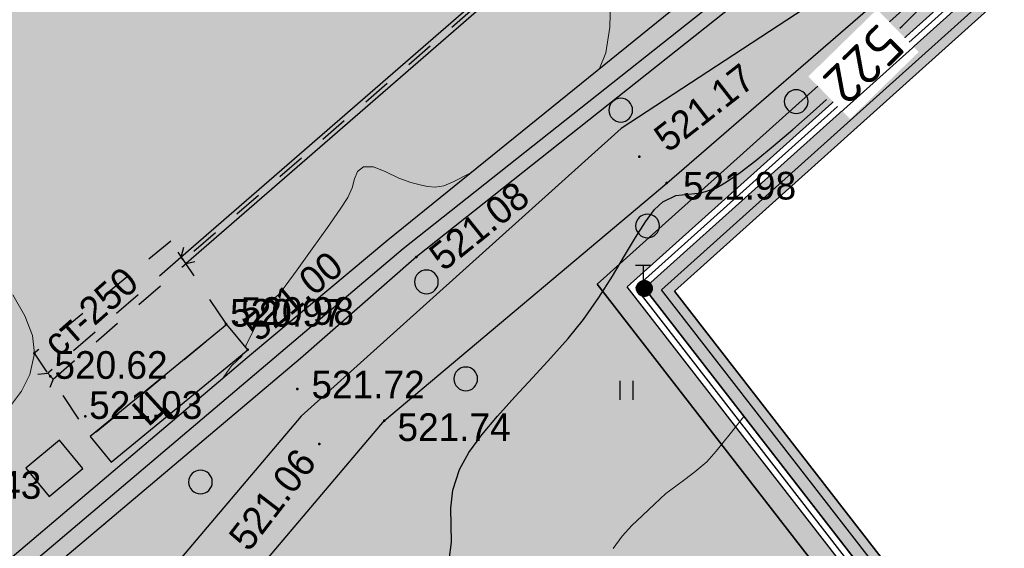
# Model space of a CAD drawing. Header units: millimetres. Extents: x -1999051 to 910003, y -179169 to 459591.
# Tile 271 of 656: x -1860146 to -1829014, y -61623 to -44903. Entities that reach past the tile are written whole.
import ezdxf

# ---------------------------------------------------------------- set-up
doc = ezdxf.new("R2010")
doc.units = ezdxf.units.MM
doc.linetypes.add('Д_ТРОТ_ТРУБА', pattern=[3, 1.5, -1.5])
doc.linetypes.add('ДОРОГИ_СТРОЯЩ', pattern=[9, 8, -1])
for name, color, linetype in [('(004) Точки рельефа', 7, 'Continuous'), ('(004a) Точки рельефа (отк.)', 7, 'Continuous'), ('(014) Водопровод', 5, 'ИК_Водопровод -------в--------'), ('(016) Кабель', 1, 'Continuous'), ('(022) Возд. Линии', 7, 'Continuous'), ('(025) Дорога', 7, 'Continuous'), ('(027) Гидрография', 7, 'Continuous'), ('(028) Гидротехн.', 7, 'Continuous'), ('(031) Горизонтали', 42, 'Continuous'), ('(035) Откосы', 7, 'Continuous'), ('(036) Растительность', 7, 'Continuous'), ('(038) Деревья', 7, 'Continuous'), ('(040) Ограда', 7, 'Continuous'), ('C-TOPO-MAJR', 9, 'Continuous'), ('GLUXOY OG', 7, 'Continuous')]:
    doc.layers.add(name, color=color, linetype=linetype)
doc.layers.add('(032) Горизонтали утолщенные', color=32, linetype='Continuous', lineweight=30)
doc.styles.add('BM-431', font='txt')
doc.styles.add('D-431', font='txt')
doc.styles.get("Standard").update_dxf_attribs({"font": 'isocpeui.ttf'})
doc.styles.add('СПДС', font='isocpeur.ttf')
doc.linetypes.add('GAZ_VOZDUSH', pattern='A,1,-2,["~",Standard,S=3,R=0,X=-1.5,Y=-1.5],-1,10', length=14)
doc.linetypes.add('ИК_Водопровод -------в--------', pattern='A,9,-0.6,["В",Standard,S=1.2,R=0,X=0,Y=-0.6],-1.2', length=10.8)
doc.linetypes.add('ИК_Э_КАБ_ВН', pattern='A,8,-2,["<<",Standard,S=1,R=0,X=0,Y=-0.5],8,[">>",Standard,S=1,R=0,X=-1,Y=-0.5],-2', length=20)
doc.linetypes.add('ОГРАДА_БЕТ', pattern='A,4,["|",Standard,S=0.8,R=0,X=0,Y=-0.8],4', length=8)
doc.linetypes.add('ОГРАДА_ГЛИН', pattern='A,4,["|",Standard,S=0.8,R=0,X=0,Y=-0.8],0.5,["|",Standard,S=0.8,R=0,X=0,Y=-0.8],3.5', length=8)
doc.linetypes.add('ОТКОСЫ_НЕУКР', pattern='A,0.5,["|",Standard,S=1.2,R=0,X=0,Y=-1.2],1,["|",Standard,S=0.5,R=0,X=0,Y=-0.5],0.5', length=2)
doc.linetypes.add('ОТКОСЫ_НЕУКР1', pattern='A,0.5,["|",Standard,S=-1.2,R=0,X=0,Y=1.2],1,["|",Standard,S=-0.5,R=0,X=0,Y=0.5],0.5', length=2)
doc.linetypes.add('ПОДПОРНАЯ СТЕНКА', pattern='A,2,["V",Standard,S=1.2,R=0,X=0,Y=-1.2],0.2,["V",Standard,S=0.8,R=0,X=0,Y=-0.8],0.25,["V",Standard,S=0.3,R=0,X=0,Y=-0.3],0.25', length=2.7)

# ---------------------------------------------------------------- blocks, each defined once
blk = doc.blocks.new('d')
at = {"layer": '(038) Деревья'}
blk.add_ellipse((0, 0), major_axis=(0.265, 0.265), ratio=1, start_param=5.497787, end_param=11.780972, dxfattribs=at)
blk = doc.blocks.new('I04010')
for p, q in [((-0.412273, 0.007146), (-0.412273, 1.207146)), ((0.387727, 1.207146), (0.387727, 0.007146))]:
    blk.add_line(p, q)
blk = doc.blocks.new('*U720')
at = {"color": 7}
for p, q in [((32256.936, 79660.031), (32257.371, 79660.031)), ((32256.936, 79660.026), (32257.376, 79660.026)), ((32256.941, 79660.041), (32257.366, 79660.041)), ((32256.941, 79660.036), (32257.371, 79660.036)), ((32256.946, 79660.046), (32257.361, 79660.046)), ((32256.951, 79660.056), (32257.356, 79660.056)), ((32256.951, 79660.051), (32257.361, 79660.051)), ((32256.956, 79660.061), (32257.351, 79660.061)), ((32256.961, 79660.066), (32257.346, 79660.066)), ((32256.966, 79660.071), (32257.341, 79660.071)), ((32256.971, 79660.076), (32257.341, 79660.076)), ((32256.976, 79660.081), (32257.336, 79660.081)), ((32256.981, 79660.086), (32257.331, 79660.086)), ((32256.986, 79660.091), (32257.326, 79660.091)), ((32256.991, 79660.096), (32257.316, 79660.096)), ((32256.996, 79660.101), (32257.311, 79660.101)), ((32257.001, 79660.106), (32257.306, 79660.106)), ((32257.011, 79660.111), (32257.301, 79660.111)), ((32257.016, 79660.116), (32257.291, 79660.116)), ((32257.026, 79660.121), (32257.286, 79660.121)), ((32257.031, 79660.126), (32257.276, 79660.126)), ((32257.041, 79660.131), (32257.266, 79660.131)), ((32257.051, 79660.136), (32257.256, 79660.136)), ((32257.066, 79660.141), (32257.246, 79660.141)), ((32257.081, 79660.146), (32257.231, 79660.146)), ((32257.096, 79660.151), (32257.211, 79660.151)), ((32257.126, 79660.156), (32257.181, 79660.156)), ((32256.906, 79659.951), (32257.401, 79659.951)), ((32256.906, 79659.946), (32257.401, 79659.946)), ((32256.906, 79659.941), (32257.401, 79659.941)), ((32256.906, 79659.936), (32257.401, 79659.936)), ((32256.906, 79659.931), (32257.401, 79659.931)), ((32256.906, 79659.926), (32257.401, 79659.926)), ((32256.906, 79659.921), (32257.406, 79659.921)), ((32256.906, 79659.916), (32257.406, 79659.916)), ((32256.906, 79659.911), (32257.406, 79659.911)), ((32256.906, 79659.906), (32257.406, 79659.906)), ((32256.906, 79659.901), (32257.406, 79659.901)), ((32256.906, 79659.896), (32257.406, 79659.896)), ((32256.906, 79659.891), (32257.401, 79659.891)), ((32256.906, 79659.886), (32257.401, 79659.886)), ((32256.906, 79659.881), (32257.401, 79659.881)), ((32256.906, 79659.876), (32257.401, 79659.876)), ((32256.906, 79659.871), (32257.401, 79659.871)), ((32256.906, 79659.866), (32257.401, 79659.866)), ((32256.906, 79659.861), (32257.401, 79659.861)), ((32256.911, 79659.971), (32257.396, 79659.971)), ((32256.911, 79659.966), (32257.396, 79659.966)), ((32256.911, 79659.961), (32257.396, 79659.961)), ((32256.911, 79659.956), (32257.401, 79659.956)), ((32256.911, 79659.856), (32257.401, 79659.856)), ((32256.911, 79659.851), (32257.396, 79659.851)), ((32256.911, 79659.846), (32257.396, 79659.846)), ((32256.911, 79659.841), (32257.396, 79659.841)), ((32256.916, 79659.991), (32257.391, 79659.991)), ((32256.916, 79659.986), (32257.391, 79659.986)), ((32256.916, 79659.981), (32257.391, 79659.981)), ((32256.916, 79659.976), (32257.396, 79659.976)), ((32256.916, 79659.836), (32257.396, 79659.836)), ((32256.916, 79659.831), (32257.391, 79659.831)), ((32256.916, 79659.826), (32257.391, 79659.826)), ((32256.921, 79660.001), (32257.386, 79660.001)), ((32256.921, 79659.996), (32257.386, 79659.996)), ((32256.921, 79659.821), (32257.391, 79659.821)), ((32256.921, 79659.816), (32257.386, 79659.816)), ((32256.921, 79659.811), (32257.386, 79659.811)), ((32256.926, 79660.011), (32257.381, 79660.011)), ((32256.926, 79660.006), (32257.386, 79660.006)), ((32256.926, 79659.806), (32257.381, 79659.806)), ((32256.926, 79659.801), (32257.381, 79659.801)), ((32256.931, 79660.021), (32257.376, 79660.021)), ((32256.931, 79660.016), (32257.381, 79660.016)), ((32256.931, 79659.796), (32257.376, 79659.796)), ((32256.931, 79659.791), (32257.376, 79659.791)), ((32256.936, 79659.786), (32257.371, 79659.786)), ((32256.936, 79659.781), (32257.371, 79659.781)), ((32256.941, 79659.776), (32257.366, 79659.776)), ((32256.946, 79659.771), (32257.361, 79659.771)), ((32256.946, 79659.766), (32257.361, 79659.766)), ((32256.951, 79659.761), (32257.356, 79659.761)), ((32256.956, 79659.756), (32257.351, 79659.756)), ((32256.961, 79659.751), (32257.351, 79659.751)), ((32256.961, 79659.746), (32257.346, 79659.746)), ((32256.966, 79659.741), (32257.341, 79659.741)), ((32256.971, 79659.736), (32257.336, 79659.736)), ((32256.976, 79659.731), (32257.331, 79659.731)), ((32256.981, 79659.726), (32257.326, 79659.726)), ((32256.986, 79659.721), (32257.321, 79659.721)), ((32256.991, 79659.716), (32257.316, 79659.716)), ((32257.001, 79659.711), (32257.311, 79659.711)), ((32257.006, 79659.706), (32257.301, 79659.706)), ((32257.011, 79659.701), (32257.296, 79659.701)), ((32257.021, 79659.696), (32257.286, 79659.696)), ((32257.031, 79659.691), (32257.281, 79659.691)), ((32257.036, 79659.686), (32257.271, 79659.686)), ((32257.046, 79659.681), (32257.261, 79659.681)), ((32257.061, 79659.676), (32257.246, 79659.676)), ((32257.071, 79659.671), (32257.236, 79659.671)), ((32257.091, 79659.666), (32257.216, 79659.666)), ((32257.111, 79659.661), (32257.196, 79659.661))]:
    blk.add_line(p, q, dxfattribs=at)
blk = doc.blocks.new('I01070-flat-1-flat-1')
at = {"color": 7}
blk.add_circle((0.025, 0.015), 0.25, dxfattribs=at)
blk.add_blockref('*U720', (-32257.131, -79659.891), dxfattribs=at)
blk = doc.blocks.new('I0195-flat-1-flat-1')
at = {"layer": '(016) Кабель', "color": 7, "linetype": 'ИК_Э_КАБ_ВН'}
for p, q in [((-0.275, 0.74), (0.225, 0.74)), ((-0.025, 0.24), (-0.025, 0.74))]:
    blk.add_line(p, q, dxfattribs=at)
at = {"layer": '(022) Возд. Линии'}
blk.add_blockref('I01070-flat-1-flat-1', (-0.025, -0.01), dxfattribs=at)
blk = doc.blocks.new('361-flat-1-flat-1')
at = {"layer": '(016) Кабель', "color": 7}
blk.add_point((0, 0), dxfattribs=at)
at = {"layer": '(022) Возд. Линии'}
blk.add_blockref('I0195-flat-1-flat-1', (0, -0.005), dxfattribs=at)
blk = doc.blocks.new('*U724')
at = {"layer": '(022) Возд. Линии'}
blk.add_blockref('361-flat-1-flat-1', (32257.156, 79659.906), dxfattribs=at)
blk = doc.blocks.new('A$C05d28b1e')
at = {"layer": '(004) Точки рельефа', "color": 7, "linetype": 'ByBlock', "lineweight": -2}
for p in [(-58665, -48096), (-57800, -48932), (-65716, -51272), (-77799, -54319), (-71052, -54208), (-69479, -55443), (-66727, -56448), (-68784, -57187)]:
    blk.add_point(p, dxfattribs=at)
at = {"layer": '(004a) Точки рельефа (отк.)', "color": 7, "linetype": 'ByBlock', "lineweight": -2}
for p in [(-71732, -53393), (-71396, -53337), (-77287, -55044), (-76189, -56311)]:
    blk.add_point(p, dxfattribs=at)
at = {"layer": '(025) Дорога', "linetype": 'Д_ТРОТ_ТРУБА', "ltscale": 600, "flags": 128}
blk.add_lwpolyline([(-73486, -50768), (-77799, -54319), (-76027, -56954), (-71715, -53403)], close=True, dxfattribs=at)
at = {"layer": '(028) Гидротехн.', "color": 3, "linetype": 'Д_ТРОТ_ТРУБА', "ltscale": 600, "flags": 128}
blk.add_lwpolyline([(-58296, -38932), (-62076, -41813), (-73078, -51383)], dxfattribs=at)
at = {"layer": '(028) Гидротехн.', "ltscale": 600}
for points in [[(-58222, -39033), (-61998, -41911), (-72996, -51478)], [(-62156, -41717), (-73160, -51289)]]:
    blk.add_lwpolyline(points, dxfattribs=at)
at = {"layer": '(028) Гидротехн.', "linetype": 'Д_ТРОТ_ТРУБА', "ltscale": 600}
for points in [[(-73084, -50974), (-73160, -51289), (-72996, -51478), (-72719, -51415)], [(-73160, -51289), (-77369, -54950)], [(-77205, -55138), (-72996, -51478)], [(-77691, -54981), (-77369, -54950), (-77205, -55138), (-77305, -55404)]]:
    blk.add_lwpolyline(points, dxfattribs=at)
at = {"layer": '(031) Горизонтали', "color": 42, "linetype": 'Continuous', "lineweight": 0, "ltscale": 600}
for points in [[(-78556, -55984), (-78202, -55520), (-77938, -54985), (-77795, -54325), (-77855, -53751), (-78103, -53135), (-78481, -52472)], [(-59927, -45309), (-59728, -44818), (-59596, -43999), (-59575, -43194), (-59605, -42474), (-59614, -42166)], [(-71112, -54135), (-71110, -54128), (-71108, -54095), (-71106, -54070), (-71019, -53888), (-70819, -53479), (-70594, -53039), (-70432, -52766), (-70309, -52645), (-70191, -52565), (-70058, -52450), (-69864, -52197), (-69485, -51680), (-69010, -51018), (-68527, -50336), (-68122, -49754), (-67884, -49394), (-67749, -49086), (-67671, -48802), (-67576, -48569), (-67390, -48416), (-67077, -48421), (-66687, -48576), (-66276, -48776), (-65898, -48914), (-65602, -48987), (-65361, -49044), (-65127, -49062), (-64848, -49016), (-64554, -48893), (-64034, -48627), (-63995, -48605)], [(-71825, -55091), (-71710, -54921), (-71563, -54715), (-71389, -54547), (-71235, -54413), (-71191, -54328), (-71207, -54335)], [(-59494, -60492), (-59211, -60099), (-58903, -59768), (-58564, -59448), (-58186, -59089), (-57825, -58757), (-57517, -58516), (-57225, -58307), (-56911, -58072), (-56537, -57751), (-56234, -57414), (-55796, -56862), (-55368, -56312)], [(-75687, -59805), (-75583, -59722), (-75524, -59667)]]:
    blk.add_lwpolyline(points, dxfattribs=at)
at = {"layer": '(032) Горизонтали утолщенные', "color": 32, "linetype": 'Continuous', "lineweight": 30, "ltscale": 600}
blk.add_lwpolyline([(-50429, -44038), (-50360, -43969), (-49430, -43029), (-48467, -42041), (-47515, -41049), (-46617, -40094)], dxfattribs=at)
at = {"layer": '(035) Откосы', "linetype": 'ПОДПОРНАЯ СТЕНКА', "ltscale": 600}
blk.add_lwpolyline([(-75365, -57759), (-71052, -54208), (-71715, -53403), (-76027, -56954)], close=True, dxfattribs=at)
at = {"layer": '(035) Откосы', "linetype": 'ОТКОСЫ_НЕУКР1', "ltscale": 600}
blk.add_lwpolyline([(-77000, -57066), (-78070, -57947), (-77331, -58844), (-76261, -57964)], close=True, dxfattribs=at)
at = {"layer": '(016) Кабель', "color": 0, "xscale": 1000, "yscale": 1000, "zscale": 1000}
blk.add_blockref('*U724', (-32315665, -79712169), dxfattribs=at)
at = {"layer": '(036) Растительность', "linetype": 'Continuous', "xscale": 500, "yscale": 500, "zscale": 500}
blk.add_blockref('I04010', (-59067, -55793), dxfattribs=at)
at = {"layer": '(038) Деревья', "linetype": 'Continuous', "xscale": 1000, "yscale": 1000, "zscale": 1000}
for p in [(-53709, -46357), (-59256, -46628), (-58409, -50290), (-65400, -52059), (-64157, -55127), (-72545, -58389)]:
    blk.add_blockref('d', p, dxfattribs=at)
at = {"layer": '(004) Точки рельефа', "linetype": 'ByBlock', "char_height": 875, "attachment_point": 4, "style": 'D-431'}
for s, insert, rotation in [('521.17', (-58023, -47652), 37.9318), ('521.08', (-65128, -51412), 38.766), ('521.00', (-70986, -53659), 39.8215), ('521.06', (-71358, -60363), 52.5262)]:
    blk.add_mtext(s, dxfattribs=dict(at, insert=insert, rotation=rotation))
for s, insert in [('521.98', (-57288, -49023)), ('521.72', (-69034, -55315)), ('521.74', (-66315, -56660)), ('520.43', (-81155, -58489))]:
    blk.add_mtext(s, dxfattribs=dict(at, insert=insert))
at = {"layer": '(004a) Точки рельефа (отк.)', "linetype": 'ByBlock', "char_height": 875, "attachment_point": 4, "style": 'D-431'}
for s, insert in [('520.97', (-71607, -53043)), ('520.98', (-71271, -52987)), ('520.62', (-77162, -54694)), ('521.03', (-76064, -55961))]:
    blk.add_mtext(s, dxfattribs=dict(at, insert=insert))
at = {"layer": '(025) Дорога', "linetype": 'ДОРОГИ_СТРОЯЩ', "style": 'BM-431'}
blk.add_text('Ц', height=875, rotation=42.4612, dxfattribs=at).set_placement((-74195, -56672))
at = {"layer": '(027) Гидрография', "color": 0, "style": 'D-431'}
blk.add_text('ст-250', height=875, rotation=41.4366, dxfattribs=at).set_placement((-77031, -54471))
at = {"layer": 'C-TOPO-MAJR', "color": 32, "linetype": 'Continuous', "lineweight": 30, "insert": (-51579, -45174), "char_height": 1250, "width": 2398.75, "attachment_point": 5, "rotation": 224.2916, "style": 'СПДС', "bg_fill": 3, "box_fill_scale": 1.254, "bg_fill_color": 256, "bg_fill_true_color": 13158600, "bg_fill_transparency": 0}
blk.add_mtext('522', dxfattribs=at)
at = {"layer": '(014) Водопровод', "linetype": 'GAZ_VOZDUSH', "ltscale": 600, "flags": 128}
blk.add_lwpolyline([(-44342, -33518), (-44199, -33721), (-51302, -39257), (-66135, -51011), (-83417, -65659), (-90348, -74918)], dxfattribs=at)
at = {"layer": '(032) Горизонтали утолщенные', "color": 32, "linetype": 'Continuous', "lineweight": 30, "ltscale": 600}
blk.add_lwpolyline([(-64680, -60862), (-64609, -60295), (-64617, -59758), (-64629, -59218), (-64567, -58642), (-64356, -57997), (-64058, -57461), (-63649, -56895), (-63156, -56306), (-62609, -55700), (-62036, -55084), (-61463, -54465), (-60920, -53850), (-60435, -53244), (-59952, -52557), (-59520, -51881), (-59133, -51240), (-58785, -50658), (-58472, -50162), (-58187, -49775), (-57926, -49522), (-57509, -49328), (-57116, -49280), (-56708, -49246), (-56244, -49095), (-55908, -48897), (-55484, -48600), (-54986, -48216), (-54426, -47759), (-53819, -47240), (-53176, -46672), (-52752, -46286)], dxfattribs=at)
at = {"layer": '(035) Откосы', "linetype": 'ОТКОСЫ_НЕУКР', "ltscale": 600}
blk.add_lwpolyline([(-43467, -33713), (-50228, -38972), (-65716, -51272), (-69386, -54487), (-82461, -65521), (-92351, -78829), (-94563, -77018), (-83792, -65233), (-70933, -54336), (-66615, -50729), (-55308, -41565), (-45031, -33845), (-46804, -31485)], dxfattribs=at)
at = {"layer": '(035) Откосы', "linetype": 'ОТКОСЫ_НЕУКР1', "ltscale": 600}
for points in [[(-50986, -41802), (-59240, -47211), (-69359, -56302), (-77751, -66219), (-85575, -75948), (-91245, -81100), (-97320, -87907)], [(-96304, -89290), (-90266, -82549), (-83981, -77658), (-77327, -68971), (-66727, -56448), (-57800, -48932), (-50342, -42474)]]:
    blk.add_lwpolyline(points, dxfattribs=at)
at = {"layer": '(040) Ограда', "linetype": 'ОГРАДА_БЕТ', "ltscale": 600, "flags": 128}
blk.add_lwpolyline([(-33190, -84908), (-58509, -52263), (-37656, -33532), (-37389, -33830), (-37091, -33562)], dxfattribs=at)
at = {"layer": '(040) Ограда', "ltscale": 600, "flags": 128}
blk.add_lwpolyline([(-32874, -84663), (-57965, -52312), (-37686, -34097), (-37419, -34394), (-36824, -33860)], dxfattribs=at)

msp = doc.modelspace()

# ---------------------------------------------------------------- hatches: boundary and pattern name
at = {"true_color": 0xb1ab95}
h = msp.add_hatch(color=253, dxfattribs=at)
h.dxf.hatch_style = 1
edge = h.paths.add_edge_path(flags=17)
edge.add_line((-1866305.29, -141643.06), (-1866718.81, -141074.88))
edge.add_line((-1866718.81, -141074.88), (-1867702.37, -141932.65))
edge.add_line((-1867702.37, -141932.65), (-1905089.01, -90562.31))
edge.add_line((-1905089.01, -90562.31), (-1960404.25, -6480.3))
edge.add_arc((-1954972.86, -2064.42), 7000, 211.28657, 219.112196, ccw=False)
edge.add_line((-1960954.93, -5699.65), (-1961404.27, -4960.22))
edge.add_line((-1961404.27, -4960.22), (-1980680.51, 24340.66))
edge.add_line((-1980680.51, 24340.66), (-1852887.97, 101981.64))
edge.add_line((-1852887.97, 101981.64), (-1847793.29, 92903.31))
edge.add_line((-1847793.29, 92903.31), (-1850604.34, 91241.55))
edge.add_line((-1850604.34, 91241.55), (-1847551.03, 86076.54))
edge.add_line((-1847551.03, 86076.54), (-1844856.18, 87669.61))
edge.add_line((-1844856.18, 87669.61), (-1791521.03, -7369.62))
edge.add_line((-1791521.03, -7369.62), (-1822145.33, -27631.02))
edge.add_line((-1822145.33, -27631.02), (-1822376.8, -32680.21))
edge.add_line((-1822376.8, -32680.21), (-1821020.41, -34518.19))
edge.add_line((-1821020.41, -34518.19), (-1841891.47, -53265.41))
edge.add_line((-1841891.47, -53265.41), (-1810924.15, -93193.05))
edge.add_line((-1810924.15, -93193.05), (-1857500.48, -133184.51))
edge.add_line((-1857500.48, -133184.51), (-1860367.73, -129846.2))
edge.add_line((-1860367.73, -129846.2), (-1864738.17, -133599.94))
edge.add_line((-1864738.17, -133599.94), (-1861721.02, -137745.59))
edge.add_line((-1861721.02, -137745.59), (-1860610.47, -136777.07))
edge.add_line((-1860610.47, -136777.07), (-1863151.28, -133818.84))
edge.add_line((-1863151.28, -133818.84), (-1860496.18, -131538.39))
edge.add_line((-1860496.18, -131538.39), (-1857954.84, -134497.25))
edge.add_line((-1857954.84, -134497.25), (-1809962.87, -93290.3))
edge.add_line((-1809962.87, -93290.3), (-1840939.22, -53351))
edge.add_line((-1840939.22, -53351), (-1820079.66, -34614.1))
edge.add_line((-1820079.66, -34614.1), (-1821666.16, -32464.29))
edge.add_line((-1821666.16, -32464.29), (-1821462.36, -28018.49))
edge.add_line((-1821462.36, -28018.49), (-1790592.18, -7594.42))
edge.add_line((-1790592.18, -7594.42), (-1852632.15, 102956.13))
edge.add_line((-1852632.15, 102956.13), (-1981664.11, 24562.14))
edge.add_line((-1981664.11, 24562.14), (-1905664.72, -90960.85))
edge.add_line((-1905664.72, -90960.85), (-1867818.47, -142962.71))
edge.add_line((-1867818.47, -142962.71), (-1866305.29, -141643.06))
h.paths.add_polyline_path([(-1905993.69, -91188.58), (-1982226.17, 24688.69), (-1852485.97, 103512.99), (-1790061.41, -7722.88), (-1821072.09, -28239.91), (-1821260.09, -32340.91), (-1819542.09, -34668.91), (-1840395.09, -53399.91), (-1809415.37, -93343.54), (-1857694.24, -134800.66), (-1857173.25, -135407.25), (-1859828.35, -137687.7), (-1860349.84, -137080.52), (-1861484.72, -138070.27), (-1860310.5, -139683.68), (-1855481.06, -135535.7), (-1856327.74, -134549.91), (-1808454.1, -93440.76), (-1839442.84, -53485.49), (-1818601.33, -34764.82), (-1820549.45, -32124.99), (-1820389.11, -28627.38), (-1789132.56, -7947.68), (-1852230.15, 104487.48), (-1983209.77, 24910.17), (-1906569.4, -91587.12), (-1868000.9, -144581.37), (-1865655.49, -142535.91), (-1866069, -141967.73), (-1867884.81, -143551.31)])
at = {"true_color": 0x7abf6e, "transparency": 33554687}
h = msp.add_hatch(color=83, dxfattribs=at)
h.dxf.hatch_style = 1
h.paths.add_polyline_path([(-1841813.23, 11086.33), (-1839507.99, 12459.62), (-1841030.44, 15015.24), (-1847462.77, 11183.31), (-1841137.44, 565.51), (-1834705.11, 4397.43), (-1836227.56, 6953.05), (-1838532.8, 5579.75)], flags=16)
h.paths.add_polyline_path([(-1832610.46, 20031.27), (-1839312.23, 16038.83), (-1837789.77, 13483.21), (-1835484.54, 14856.51), (-1832204.11, 9349.93), (-1834509.35, 7976.64), (-1832986.89, 5421.02), (-1826285.12, 9413.46)], flags=16)
h.paths.add_polyline_path([(-1858488.19, 50527.11), (-1859919.48, 52948.3), (-1860688.53, 52480.96), (-1861181.88, 53292.81), (-1875880.67, 44360.52), (-1874842.03, 42651.36), (-1871680.08, 44572.84), (-1870855.59, 43216.07)], flags=17)
h.paths.add_polyline_path([(-1944272.16, 14326.05), (-1945602.18, 13517.81), (-1944849.17, 12278.67), (-1945703.7, 11759.38), (-1945132.45, 10819.34), (-1944277.87, 11338.65), (-1943524.86, 10099.52), (-1942326.09, 10828)], flags=17)
h.paths.add_polyline_path([(-1951326.66, 27006.5), (-1953132.41, 25909.17), (-1952379.4, 24670.03), (-1953233.82, 24150.8), (-1949107.6, 17360.77), (-1948253.07, 17880.06), (-1946640.82, 15226.97), (-1945245.19, 16075.08)], flags=17)
h.paths.add_polyline_path([(-1899654.78, 27062.67), (-1899881.24, 27435.32), (-1896719.29, 29356.8), (-1897757.93, 31065.96), (-1912456.72, 22133.68), (-1911963.36, 21321.83), (-1912732.41, 20854.49), (-1912065.36, 19726.1)], flags=17)
h.paths.add_polyline_path([(-1914131.36, 18504.78), (-1914783.56, 19608.03), (-1915552.6, 19140.69), (-1916045.96, 19952.54), (-1916302.33, 19796.74), (-1915575.28, 18600.33), (-1920617.31, 15536.35), (-1920747.14, 15750), (-1923664.59, 13977.09), (-1923179.25, 13156.08)], flags=17)
edge = h.paths.add_edge_path(flags=17)
edge.add_line((-1846733.96, 60917.38), (-1852333.56, 70664.02))
edge.add_line((-1852333.56, 70664.02), (-1853686.19, 69842.04))
edge.add_line((-1853686.19, 69842.04), (-1848363.17, 61082.59))
edge.add_line((-1848363.17, 61082.59), (-1852294.24, 58693.72))
edge.add_line((-1852294.24, 58693.72), (-1851567.2, 57497.31))
edge.add_line((-1851567.2, 57497.31), (-1856609.22, 54433.33))
edge.add_line((-1856609.22, 54433.33), (-1857336.27, 55629.74))
edge.add_line((-1857336.27, 55629.74), (-1857592.64, 55473.95))
edge.add_line((-1857592.64, 55473.95), (-1857099.29, 54662.1))
edge.add_line((-1857099.29, 54662.1), (-1857868.34, 54194.75))
edge.add_line((-1857868.34, 54194.75), (-1856422.19, 51748.43))
edge.add_line((-1856422.19, 51748.43), (-1847808.57, 56840.41))
edge.add_arc((-1849335.23, 59422.91), 3000, 300.589634, 389.878037)
edge = h.paths.add_edge_path(flags=17)
edge.add_line((-1953582.54, -5315.11), (-1940925.55, 2376.4))
edge.add_arc((-1942483.51, 4940.14), 3000, 301.28657, 389.088455)
edge.add_line((-1939861.9, 6398.62), (-1941353.05, 9078.97))
edge.add_line((-1941353.05, 9078.97), (-1942486.22, 8390.36))
edge.add_line((-1942486.22, 8390.36), (-1941733.21, 7151.22))
edge.add_line((-1941733.21, 7151.22), (-1942587.79, 6631.9))
edge.add_line((-1942587.79, 6631.9), (-1942224.32, 6033.78))
edge.add_line((-1942224.32, 6033.78), (-1954872.28, -1652.25))
edge.add_line((-1954872.28, -1652.25), (-1955235.7, -1054.22))
edge.add_line((-1955235.7, -1054.22), (-1956090.3, -1573.55))
edge.add_line((-1956090.3, -1573.55), (-1956843.31, -334.41))
edge.add_line((-1956843.31, -334.41), (-1959236.12, -1788.49))
edge.add_line((-1959236.12, -1788.49), (-1957704.24, -4309.32))
edge.add_arc((-1955140.49, -2751.37), 3000, 211.28657, 301.28657)
h.paths.add_polyline_path([(-1958634.96, 2613.89), (-1957780.36, 3133.22), (-1958351.61, 4073.26), (-1959206.25, 3553.91), (-1959959.26, 4793.04), (-1962352.03, 3338.99), (-1960274.75, -79.33), (-1957881.95, 1374.75)], flags=17)
h.paths.add_polyline_path([(-1965881.73, 16464.68), (-1966736.48, 15945.26), (-1967489.49, 17184.4), (-1969882.15, 15730.41), (-1963390.67, 5048.15), (-1960997.9, 6502.21), (-1961750.91, 7741.34), (-1960896.27, 8260.7)], flags=17)
edge = h.paths.add_edge_path(flags=17)
edge.add_line((-1956141.95, 28936.36), (-1955778.48, 28338.24))
edge.add_line((-1955778.48, 28338.24), (-1954924.05, 28857.47))
edge.add_line((-1954924.05, 28857.47), (-1954171.04, 27618.33))
edge.add_line((-1954171.04, 27618.33), (-1952299.69, 28755.53))
edge.add_line((-1952299.69, 28755.53), (-1952919.55, 29869.72))
edge.add_arc((-1955541.16, 28411.24), 3000, 29.088455, 121.28657)
edge.add_line((-1957099.12, 30974.98), (-1970636.46, 22748.49))
edge.add_arc((-1969078.51, 20184.75), 3000, 121.28657, 211.28657)
edge.add_line((-1971642.25, 18626.79), (-1970920.79, 17439.57))
edge.add_line((-1970920.79, 17439.57), (-1968528.13, 18893.56))
edge.add_line((-1968528.13, 18893.56), (-1969281.14, 20132.7))
edge.add_line((-1969281.14, 20132.7), (-1968426.39, 20652.12))
edge.add_line((-1968426.39, 20652.12), (-1968789.92, 21250.33))
edge.add_line((-1968789.92, 21250.33), (-1956141.95, 28936.36))
edge = h.paths.add_edge_path(flags=17)
edge.add_line((-1850204.58, 11877.94), (-1831915.83, 22773.07))
edge.add_line((-1831915.83, 22773.07), (-1828241.43, 16605.17))
edge.add_line((-1828241.43, 16605.17), (-1823004.47, 19613.89))
edge.add_line((-1823004.47, 19613.89), (-1825871.09, 24603.52))
edge.add_arc((-1828472.35, 23109.05), 3000, 29.878037, 120.099397)
edge.add_line((-1829976.85, 25704.52), (-1853403.62, 12124.83))
edge.add_arc((-1851899.12, 9529.36), 3000, 120.099397, 209.6274)
edge.add_line((-1854506.89, 8046.29), (-1851553.56, 2853.27))
edge.add_line((-1851553.56, 2853.27), (-1846530.22, 5710.1))
edge.add_line((-1846530.22, 5710.1), (-1850204.58, 11877.94))
edge = h.paths.add_edge_path(flags=17)
edge.add_line((-1841145.01, -9523.6), (-1836507.71, -7029.41))
edge.add_arc((-1837928.77, -4387.33), 3000, 298.27377, 330.600522)
edge.add_line((-1835315.11, -5860.01), (-1832189.29, -312.45))
edge.add_arc((-1829575.64, -1785.14), 3000, 120.963657, 150.600522, ccw=False)
edge.add_line((-1831119.12, 787.34), (-1819565.31, 7719.6))
edge.add_arc((-1821108.8, 10292.08), 3000, 300.963657, 389.878037)
edge.add_line((-1818507.53, 11786.54), (-1820433.62, 15139.09))
edge.add_line((-1820433.62, 15139.09), (-1822008.15, 17879.71))
edge.add_line((-1822008.15, 17879.71), (-1827217.72, 14886.74))
edge.add_line((-1827217.72, 14886.74), (-1823543.32, 8718.84))
edge.add_line((-1823543.32, 8718.84), (-1841832.07, -2176.3))
edge.add_line((-1841832.07, -2176.3), (-1845506.42, 3991.54))
edge.add_line((-1845506.42, 3991.54), (-1850564.85, 1114.75))
edge.add_line((-1850564.85, 1114.75), (-1845173.84, -8364.59))
edge.add_arc((-1842566.06, -6881.51), 3000, 209.6274, 298.27377)
edge = h.paths.add_edge_path(flags=17)
edge.add_line((-1862441.13, -8876.45), (-1857392.79, -18262.53))
edge.add_line((-1857392.79, -18262.53), (-1849954.41, -14261.77))
edge.add_arc((-1851375.46, -11619.69), 3000, 298.27377, 389.6274)
edge.add_line((-1848767.69, -10136.61), (-1853833.2, -1229.63))
edge.add_line((-1853833.2, -1229.63), (-1861494.79, -5586.86))
edge.add_arc((-1864581.83, -6479.7), 3213.57, 0, 16.130926, ccw=False)
edge.add_arc((-1864581.83, -6479.7), 3213.57, -48.229756, 0, ccw=False)
edge = h.paths.add_edge_path(flags=17)
edge.add_line((-1865888.84, -22832.17), (-1858713.83, -18973.06))
edge.add_line((-1858713.83, -18973.06), (-1863762.17, -9586.98))
edge.add_arc((-1864581.83, -6479.7), 3213.57, 223.123874, 284.777297, ccw=False)
edge.add_line((-1866927.34, -8676.42), (-1874570.92, -13023.41))
edge.add_line((-1874570.92, -13023.41), (-1869951.97, -21611.14))
edge.add_arc((-1867309.89, -20190.09), 3000, 208.27377, 298.27377)
edge = h.paths.add_edge_path(flags=17)
edge.add_line((-1866722.54, -4082.95), (-1868219.01, -1300.65))
edge.add_line((-1868219.01, -1300.65), (-1868505.12, -1474.52))
edge.add_line((-1868505.12, -1474.52), (-1870682.65, 2108.77))
edge.add_line((-1870682.65, 2108.77), (-1877337.22, -1748.65))
edge.add_arc((-1875832.71, -4344.12), 3000, 120.099397, 208.27377)
edge.add_line((-1878474.79, -5765.18), (-1875281.65, -11702))
edge.add_line((-1875281.65, -11702), (-1867668.88, -7372.53))
edge.add_arc((-1864581.83, -6479.7), 3213.57, 180, 196.130926, ccw=False)
edge.add_arc((-1864581.83, -6479.7), 3213.57, 131.770244, 180, ccw=False)
edge = h.paths.add_edge_path(flags=17)
edge.add_line((-1854574.73, 74.26), (-1857943.2, 5997.25))
edge.add_arc((-1860550.98, 4514.17), 3000, 29.6274, 120.099397)
edge.add_line((-1862055.48, 7109.64), (-1862548.43, 6823.9))
edge.add_line((-1862548.43, 6823.9), (-1860472.06, 3407.08))
edge.add_line((-1860472.06, 3407.08), (-1866935.36, -520.6))
edge.add_line((-1866935.36, -520.6), (-1865401.5, -3372.42))
edge.add_arc((-1864581.83, -6479.7), 3213.57, 43.123874, 104.777297, ccw=False)
edge.add_line((-1862236.32, -4282.97), (-1854574.73, 74.26))
edge = h.paths.add_edge_path(flags=17)
edge.add_line((-1892420.8, 13714.38), (-1893277.68, 15124.43))
edge.add_line((-1893277.68, 15124.43), (-1889474.8, 17435.4))
edge.add_line((-1889474.8, 17435.4), (-1892772.47, 22861.99))
edge.add_line((-1892772.47, 22861.99), (-1895934.42, 20940.51))
edge.add_line((-1895934.42, 20940.51), (-1897577.36, 23644.09))
edge.add_line((-1897577.36, 23644.09), (-1910078.09, 16254.23))
edge.add_arc((-1908367.84, 13789.47), 3000, 124.755902, 210.589634)
edge.add_line((-1910950.35, 12262.81), (-1905259.43, 2636.03))
edge.add_line((-1905259.43, 2636.03), (-1902888.11, 4077.05))
edge.add_line((-1902888.11, 4077.05), (-1904342.2, 6469.88))
edge.add_line((-1904342.2, 6469.88), (-1892420.8, 13714.38))
h.paths.add_polyline_path([(-1872659.67, 5362.13), (-1872944.5, 5830.84), (-1873490.58, 6729.45), (-1873661.5, 6625.59), (-1873246.04, 5941.93), (-1879997.23, 1839.31), (-1880412.68, 2522.97), (-1884343.75, 134.11), (-1884551.48, 475.94), (-1896344.69, -6690.66), (-1897798.79, -4297.84), (-1900212.13, -5764.4), (-1897804.4, -9918.04)], flags=17)
edge = h.paths.add_edge_path(flags=17)
edge.add_line((-1918311.19, 11387.2), (-1928934.39, 5107.25))
edge.add_arc((-1927407.74, 2524.75), 3000, 120.589634, 209.088455)
edge.add_line((-1930029.35, 1066.27), (-1918836.08, -19053.61))
edge.add_arc((-1916214.47, -17595.13), 3000, 209.088455, 301.28657)
edge.add_line((-1914656.51, -20158.87), (-1901223.46, -11995.76))
edge.add_line((-1901223.46, -11995.76), (-1903631.19, -7842.12))
edge.add_line((-1903631.19, -7842.12), (-1904635.43, -8452.39))
edge.add_line((-1904635.43, -8452.39), (-1909724.76, -77.5))
edge.add_line((-1909724.76, -77.5), (-1908678.01, 558.6))
edge.add_line((-1908678.01, 558.6), (-1914393.68, 10227.27))
edge.add_arc((-1916976.18, 8700.61), 3000, 30.589634, 116.423367)
edge = h.paths.add_edge_path(flags=17)
edge.add_line((-1859635.35, 45202.3), (-1868778.16, 39797.49))
edge.add_line((-1868778.16, 39797.49), (-1867733.26, 38078.03))
edge.add_line((-1867733.26, 38078.03), (-1870895.21, 36156.55))
edge.add_line((-1870895.21, 36156.55), (-1867597.53, 30729.96))
edge.add_line((-1867597.53, 30729.96), (-1863794.65, 33040.93))
edge.add_line((-1863794.65, 33040.93), (-1862937.77, 31630.88))
edge.add_line((-1862937.77, 31630.88), (-1852037.93, 38245.7))
edge.add_line((-1852037.93, 38245.7), (-1855526.19, 44146.46))
edge.add_arc((-1858108.69, 42619.8), 3000, 30.589634, 120.589661)
edge = h.paths.add_edge_path(flags=17)
edge.add_arc((-1844353.29, 50751.37), 3000, 29.878037, 120.589634)
edge.add_line((-1845879.94, 53333.87), (-1851027, 50291.16))
edge.add_arc((-1849500.35, 47708.66), 3000, 120.589634, 210.589634)
edge.add_line((-1852082.85, 46182), (-1848594.59, 40281.24))
edge.add_line((-1848594.59, 40281.24), (-1847169.71, 37936.49))
edge.add_line((-1847169.71, 37936.49), (-1842725.64, 40637.1))
edge.add_line((-1842725.64, 40637.1), (-1841219.93, 38159.33))
edge.add_line((-1841219.93, 38159.33), (-1835535.39, 41425.18))
edge.add_line((-1835535.39, 41425.18), (-1841752.02, 52245.83))
edge = h.paths.add_edge_path(flags=17)
edge.add_line((-1830852.68, 33274.46), (-1833542.77, 37956.83))
edge.add_line((-1833542.77, 37956.83), (-1839142.02, 34739.97))
edge.add_line((-1839142.02, 34739.97), (-1837636.31, 32262.21))
edge.add_line((-1837636.31, 32262.21), (-1842080.13, 29561.75))
edge.add_line((-1842080.13, 29561.75), (-1839271.61, 24940.11))
edge.add_line((-1839271.61, 24940.11), (-1831949.44, 29184.53))
edge.add_arc((-1833453.94, 31780), 3000, 300.099397, 389.878037)
h.paths.add_polyline_path([(-1842732.98, 22933.67), (-1844044.36, 25091.65), (-1854812.08, 18548.23), (-1854604.35, 18206.4), (-1858535.42, 15817.53), (-1858119.97, 15133.87), (-1864871.15, 11031.25), (-1865286.61, 11714.91), (-1865457.52, 11611.05), (-1864626.15, 10242.96)], flags=17)
h.paths.add_polyline_path([(-1835884.49, 13215.83), (-1833837.31, 9779.4), (-1838132.85, 7220.43), (-1840180.03, 10656.86)], flags=16)
edge = h.paths.add_edge_path(flags=17)
edge.add_line((-1930598.44, 23103.35), (-1932222.15, 22116.64))
edge.add_line((-1932222.15, 22116.64), (-1932955.22, 23322.97))
edge.add_line((-1932955.22, 23322.97), (-1940176.42, 19305.6))
edge.add_line((-1940176.42, 19305.6), (-1934892.61, 9807.97))
edge.add_arc((-1932271, 11266.45), 3000, 209.088455, 300.589634)
edge.add_line((-1930744.34, 8683.95), (-1924212.25, 12545.42))
edge.add_line((-1924212.25, 12545.42), (-1925275.43, 14343.9))
edge.add_line((-1925275.43, 14343.9), (-1930598.44, 23103.35))
edge = h.paths.add_edge_path(flags=17)
edge.add_line((-1874695.78, -27569.02), (-1902419.05, -42480.1))
edge.add_arc((-1903840.11, -39838.01), 3000, 209.088455, 298.27377, ccw=False)
edge.add_line((-1906461.72, -41296.49), (-1909478.98, -35872.97))
edge.add_line((-1909478.98, -35872.97), (-1900708.9, -30993.92))
edge.add_line((-1900708.9, -30993.92), (-1897024.19, -37179.12))
edge.add_line((-1897024.19, -37179.12), (-1882075.72, -28273.88))
edge.add_line((-1882075.72, -28273.88), (-1885760.16, -22089.13))
edge.add_line((-1885760.16, -22089.13), (-1876822.35, -17281.89))
edge.add_line((-1876822.35, -17281.89), (-1873474.75, -23505.88))
edge.add_arc((-1876116.83, -24926.94), 3000, -61.72623, 28.27377, ccw=False)
edge = h.paths.add_edge_path(flags=17)
edge.add_line((-1912907.25, -23776.53), (-1885780.83, -7292.11))
edge.add_arc((-1884222.88, -9855.86), 3000, 28.273794, 121.28657, ccw=False)
edge.add_line((-1881580.8, -8434.8), (-1877769.72, -15520.5))
edge.add_line((-1877769.72, -15520.5), (-1886784.73, -20369.27))
edge.add_line((-1886784.73, -20369.27), (-1890469.16, -14184.52))
edge.add_line((-1890469.16, -14184.52), (-1905417.64, -23089.75))
edge.add_line((-1905417.64, -23089.75), (-1901732.93, -29274.95))
edge.add_line((-1901732.93, -29274.95), (-1910451.3, -34125.23))
edge.add_line((-1910451.3, -34125.23), (-1913970.9, -27798.75))
edge.add_arc((-1911349.29, -26340.27), 3000, 121.28657, 209.088455, ccw=False)
h.paths.add_polyline_path([(-1891163.79, -16926.32), (-1896060.7, -19843.55), (-1894525.32, -22420.88), (-1892205.73, -21039.03), (-1888930.24, -26537.32), (-1891249.83, -27919.16), (-1889714.44, -30496.49), (-1884817.53, -27579.25)], flags=16)
h.paths.add_polyline_path([(-1892968.04, -28942.76), (-1895287.63, -30324.6), (-1898563.12, -24826.31), (-1896243.53, -23444.47), (-1897778.92, -20867.14), (-1902675.83, -23784.38), (-1896329.57, -34437.31), (-1891432.66, -31520.08)], flags=16)
h.paths.add_polyline_path([(-1892622.5, -22684.11), (-1896918.04, -25243.09), (-1894870.86, -28679.52), (-1890575.32, -26120.54)], flags=16)
edge = h.paths.add_edge_path()
edge.add_line((-1917865.47, -40917.08), (-1919804.63, -41995.9))
edge.add_line((-1919804.63, -41995.9), (-1937306.37, -10536.57))
edge.add_line((-1937306.37, -10536.57), (-1934684.76, -9078.09))
edge.add_arc((-1936143.24, -6456.48), 3000, 299.088455, 389.088455)
edge.add_line((-1933521.63, -4998), (-1935239.98, -1909.26))
edge.add_arc((-1937861.59, -3367.74), 3000, 29.088455, 121.28657)
edge.add_line((-1939419.55, -804), (-1951337.63, -8046.48))
edge.add_arc((-1954972.86, -2064.42), 7000, 219.112196, 301.28657, ccw=False)
edge.add_line((-1960404.25, -6480.3), (-1905089.01, -90562.31))
edge.add_line((-1905089.01, -90562.31), (-1867702.37, -141932.65))
edge.add_line((-1867702.37, -141932.65), (-1866718.81, -141074.88))
edge.add_line((-1866718.81, -141074.88), (-1887451.42, -112587.66))
edge.add_line((-1887451.42, -112587.66), (-1907886.78, -62458.85))
edge.add_line((-1907886.78, -62458.85), (-1913522.47, -42714.34))
edge.add_arc((-1916406.99, -43538.69), 3000, 15.949142, 119.088455)
edge = h.paths.add_edge_path(flags=17)
edge.add_line((-1863789.39, 84563.2), (-1894693.5, 66681.25))
edge.add_arc((-1893191.02, 64084.61), 3000, 120.054821, 211.28657)
edge.add_line((-1895754.76, 62526.66), (-1892667.2, 57445.82))
edge.add_line((-1892667.2, 57445.82), (-1891641.7, 58069))
edge.add_line((-1891641.7, 58069), (-1890551.13, 56274.38))
edge.add_line((-1890551.13, 56274.38), (-1890505.89, 56301.88))
edge.add_line((-1890505.89, 56301.88), (-1888864.09, 63029.94))
edge.add_line((-1888864.09, 63029.94), (-1885704.12, 62258.84))
edge.add_line((-1885704.12, 62258.84), (-1884933.02, 65418.81))
edge.add_line((-1884933.02, 65418.81), (-1881773.05, 64647.71))
edge.add_line((-1881773.05, 64647.71), (-1881001.95, 67807.68))
edge.add_line((-1881001.95, 67807.68), (-1877841.98, 67036.57))
edge.add_line((-1877841.98, 67036.57), (-1877070.88, 70196.54))
edge.add_line((-1877070.88, 70196.54), (-1873910.91, 69425.44))
edge.add_line((-1873910.91, 69425.44), (-1873139.81, 72585.41))
edge.add_line((-1873139.81, 72585.41), (-1869979.84, 71814.31))
edge.add_line((-1869979.84, 71814.31), (-1869208.74, 74974.27))
edge.add_line((-1869208.74, 74974.27), (-1866048.77, 74203.17))
edge.add_line((-1866048.77, 74203.17), (-1865277.67, 77363.14))
edge.add_line((-1865277.67, 77363.14), (-1858549.6, 75721.35))
edge.add_line((-1858549.6, 75721.35), (-1857607.05, 76294.12))
edge.add_line((-1857607.05, 76294.12), (-1856126.99, 73858.57))
edge.add_line((-1856126.99, 73858.57), (-1854675.6, 74740.56))
edge.add_line((-1854675.6, 74740.56), (-1859685.64, 83461.03))
edge.add_arc((-1862286.9, 81966.56), 3000, 29.878037, 120.054821)
edge = h.paths.add_edge_path(flags=17)
edge.add_line((-1908978.32, 58415.67), (-1929583.37, 46493.05))
edge.add_line((-1929583.37, 46493.05), (-1946485.55, 36712.99))
edge.add_arc((-1944983.06, 34116.35), 3000, 120.054821, 209.088455)
edge.add_line((-1947604.67, 32657.87), (-1941148.74, 21053.34))
edge.add_line((-1941148.74, 21053.34), (-1933994.62, 25033.39))
edge.add_line((-1933994.62, 25033.39), (-1934662.95, 26133.17))
edge.add_line((-1934662.95, 26133.17), (-1933039.24, 27119.88))
edge.add_line((-1933039.24, 27119.88), (-1934519.3, 29555.43))
edge.add_line((-1934519.3, 29555.43), (-1933576.75, 30128.21))
edge.add_line((-1933576.75, 30128.21), (-1931934.95, 36856.27))
edge.add_line((-1931934.95, 36856.27), (-1928774.98, 36085.17))
edge.add_line((-1928774.98, 36085.17), (-1928003.88, 39245.14))
edge.add_line((-1928003.88, 39245.14), (-1924843.91, 38474.04))
edge.add_line((-1924843.91, 38474.04), (-1924072.81, 41634.01))
edge.add_line((-1924072.81, 41634.01), (-1920912.84, 40862.9))
edge.add_line((-1920912.84, 40862.9), (-1920141.74, 44022.87))
edge.add_line((-1920141.74, 44022.87), (-1916981.77, 43251.77))
edge.add_line((-1916981.77, 43251.77), (-1916210.67, 46411.74))
edge.add_line((-1916210.67, 46411.74), (-1913050.7, 45640.64))
edge.add_line((-1913050.7, 45640.64), (-1912279.6, 48800.61))
edge.add_line((-1912279.6, 48800.61), (-1909119.63, 48029.5))
edge.add_line((-1909119.63, 48029.5), (-1908348.53, 51189.47))
edge.add_line((-1908348.53, 51189.47), (-1901620.46, 49547.68))
edge.add_line((-1901620.46, 49547.68), (-1901575.22, 49575.17))
edge.add_line((-1901575.22, 49575.17), (-1902665.79, 51369.79))
edge.add_line((-1902665.79, 51369.79), (-1901640.29, 51992.97))
edge.add_line((-1901640.29, 51992.97), (-1904912.1, 57376.99))
edge.add_arc((-1907475.84, 55819.03), 3000, 31.28657, 120.054821)
edge = h.paths.add_edge_path(flags=17)
edge.add_arc((-1864581.83, -6479.7), 1697.05, -180, 0, ccw=False)
edge.add_arc((-1864581.83, -6479.7), 1697.05, 0, 180, ccw=False)
edge = h.paths.add_edge_path(flags=17)
edge.add_line((-1878577.62, -114584.12), (-1882114.31, -109724.6))
edge.add_arc((-1879688.7, -107959.27), 3000, 129.393717, 216.04662, ccw=False)
edge.add_line((-1881592.64, -105640.86), (-1870247.46, -96323.91))
edge.add_arc((-1868343.52, -98642.32), 3000, 39.393717, 129.393717, ccw=False)
edge.add_line((-1866025.11, -96738.39), (-1862217.24, -101375.2))
edge.add_arc((-1864535.65, -103279.14), 3000, -50.606283, 39.393717, ccw=False)
edge.add_line((-1862631.71, -105597.55), (-1874248.07, -115137.2))
edge.add_arc((-1876152, -112818.79), 3000, 216.04662, 309.393717, ccw=False)
edge = h.paths.add_edge_path()
edge.add_line((-1822376.8, -32680.21), (-1822145.33, -27631.02))
edge.add_line((-1822145.33, -27631.02), (-1791521.03, -7369.62))
edge.add_line((-1791521.03, -7369.62), (-1844856.18, 87669.61))
edge.add_line((-1844856.18, 87669.61), (-1847551.03, 86076.54))
edge.add_line((-1847551.03, 86076.54), (-1850604.34, 91241.55))
edge.add_line((-1850604.34, 91241.55), (-1847793.29, 92903.31))
edge.add_line((-1847793.29, 92903.31), (-1852887.97, 101981.64))
edge.add_line((-1852887.97, 101981.64), (-1980680.51, 24340.66))
edge.add_line((-1980680.51, 24340.66), (-1961404.27, -4960.22))
edge.add_line((-1961404.27, -4960.22), (-1978008.85, 22363.95))
edge.add_line((-1978008.85, 22363.95), (-1979229.25, 24372.21))
edge.add_line((-1979229.25, 24372.21), (-1974486.33, 27254.43))
edge.add_line((-1974486.33, 27254.43), (-1973265.93, 25246.17))
edge.add_line((-1973265.93, 25246.17), (-1952884.01, 37632.03))
edge.add_line((-1952884.01, 37632.03), (-1865792.7, 88025.39))
edge.add_arc((-1862286.9, 81966.56), 7000, 29.878037, 120.054821, ccw=False)
edge.add_line((-1856217.29, 85453.65), (-1823910.69, 29220.87))
edge.add_line((-1823910.69, 29220.87), (-1815039.18, 13779.17))
edge.add_arc((-1821108.8, 10292.08), 7000, -59.036343, 29.878037, ccw=False)
edge.add_line((-1817507.34, 4289.62), (-1828153.72, -2098.19))
edge.add_arc((-1826610.24, -4670.67), 3000, 120.963657, 150.600522)
edge.add_line((-1829223.89, -3197.98), (-1831545.68, -7318.58))
edge.add_arc((-1839386.65, -2900.52), 9000, 298.27377, 330.600522, ccw=False)
edge.add_line((-1835123.48, -10826.77), (-1897874.54, -44577.68))
edge.add_arc((-1896453.48, -47219.76), 3000, 118.27377, 165.441673)
edge.add_line((-1899357.16, -46465.67), (-1902441.77, -58343.07))
edge.add_arc((-1899538.09, -59097.16), 3000, 165.441673, 202.178608)
edge.add_line((-1902316.12, -60229.65), (-1886366.6, -99354.52))
edge.add_arc((-1883588.56, -98222.04), 3000, 202.178608, 309.393717)
edge.add_line((-1881684.63, -100540.45), (-1872786.04, -93232.7))
edge.add_arc((-1874689.98, -90914.29), 3000, 309.393717, 399.393717)
edge.add_line((-1872371.57, -89010.35), (-1874275.51, -86691.94))
edge.add_line((-1874275.51, -86691.94), (-1844136.18, -61940.76))
edge.add_line((-1844136.18, -61940.76), (-1827631.36, -82038.55))
edge.add_line((-1827631.36, -82038.55), (-1826362.32, -83584.36))
edge.add_line((-1826362.32, -83584.36), (-1826364.35, -83586.02))
edge.add_line((-1826364.35, -83586.02), (-1823829.59, -86673.6))
edge.add_line((-1823829.59, -86673.6), (-1826925.25, -89215))
edge.add_line((-1826925.25, -89215), (-1829463.33, -86123.37))
edge.add_line((-1829463.33, -86123.37), (-1829459.29, -86120.05))
edge.add_line((-1829459.29, -86120.05), (-1830725.01, -84578.29))
edge.add_line((-1830725.01, -84578.29), (-1857774.72, -106784.83))
edge.add_line((-1857774.72, -106784.83), (-1872161.45, -118599.58))
edge.add_arc((-1870257.52, -120917.99), 3000, 129.393717, 216.04662)
edge.add_line((-1872683.13, -122683.32), (-1864738.17, -133599.94))
edge.add_line((-1864738.17, -133599.94), (-1860367.73, -129846.2))
edge.add_line((-1860367.73, -129846.2), (-1857500.48, -133184.51))
edge.add_line((-1857500.48, -133184.51), (-1810924.15, -93193.05))
edge.add_line((-1810924.15, -93193.05), (-1841891.47, -53265.41))
edge.add_line((-1841891.47, -53265.41), (-1821020.41, -34518.19))
edge.add_line((-1821020.41, -34518.19), (-1822376.8, -32680.21))

# ---------------------------------------------------------------- linework, layer by layer
for points in [[(-1865608.91, -142495.29), (-1868000.9, -144581.37), (-1906569.4, -91587.12), (-1983209.77, 24910.17), (-1852230.15, 104487.48), (-1789132.56, -7947.68), (-1820389.11, -28627.38), (-1820549.45, -32124.99), (-1818601.33, -34764.82), (-1839442.84, -53485.49), (-1808454.1, -93440.76), (-1856327.74, -134549.91), (-1855481.06, -135535.7), (-1860310.5, -139683.68)], [(-1808454.1, -93440.76), (-1839442.84, -53485.49), (-1818601.33, -34764.82), (-1820549.45, -32124.99), (-1820389.11, -28627.38), (-1789132.56, -7947.68), (-1852230.15, 104487.48), (-1983209.77, 24910.17), (-1906569.4, -91587.12)], [(-1905993.69, -91188.58), (-1982226.17, 24688.69), (-1852485.97, 103512.99), (-1790061.41, -7722.88), (-1821072.09, -28239.91), (-1821260.09, -32340.91), (-1819542.09, -34668.91), (-1840395.09, -53399.91), (-1809415.37, -93343.54)], [(-1809962.87, -93290.3), (-1840939.22, -53351), (-1820079.66, -34614.1), (-1821666.16, -32464.29), (-1821462.36, -28018.49), (-1790592.18, -7594.42), (-1852632.15, 102956.13), (-1981664.11, 24562.14), (-1905664.72, -90960.85)], [(-1810924.15, -93193.05), (-1841891.47, -53265.41), (-1821020.41, -34518.19), (-1822376.8, -32680.21), (-1822145.33, -27631.02), (-1791521.03, -7369.62), (-1844856.18, 87669.61)], [(-1810924.15, -93193.05), (-1841891.47, -53265.41), (-1821020.41, -34518.19), (-1822376.8, -32680.21), (-1822145.33, -27631.02), (-1791521.03, -7369.62), (-1844856.18, 87669.61)], [(-1844856.18, 87669.61), (-1791521.03, -7369.62), (-1822145.33, -27631.02), (-1822376.8, -32680.21), (-1821020.41, -34518.19), (-1841891.47, -53265.41), (-1810924.15, -93193.05)]]:
    msp.add_lwpolyline(points)
at = {"layer": 'GLUXOY OG', "color": 186, "linetype": 'ОГРАДА_ГЛИН', "lineweight": 30, "ltscale": 400}
for points in [[(-1867884.81, -143551.31), (-1905993.69, -91188.58), (-1982226.17, 24688.69), (-1852485.97, 103512.99), (-1790061.41, -7722.88), (-1821072.09, -28239.91), (-1821260.09, -32340.91), (-1819542.09, -34668.91), (-1840395.09, -53399.91), (-1809415.37, -93343.54)], [(-1809962.87, -93290.3), (-1840939.22, -53351), (-1820079.66, -34614.1), (-1821666.16, -32464.29), (-1821462.36, -28018.49), (-1790592.18, -7594.42), (-1852632.15, 102956.13), (-1981664.11, 24562.14), (-1905664.72, -90960.85), (-1867818.47, -142962.71)]]:
    msp.add_lwpolyline(points, dxfattribs=at)
at = {"layer": 'GLUXOY OG', "color": 186, "lineweight": 30, "ltscale": 400}
msp.add_lwpolyline([(-1809689.12, -93316.92), (-1840667.16, -53375.45), (-1819810.87, -34641.5), (-1821463.12, -32402.6), (-1821267.22, -28129.2), (-1790326.79, -7658.65), (-1852559.06, 103234.56), (-1981945.14, 24625.41), (-1905829.21, -91074.71), (-1867851.64, -143257.01)], dxfattribs=at)

# ---------------------------------------------------------------- next in the draw order: block references
at = {"color": 5, "lineweight": 50}
msp.add_blockref('A$C05d28b1e', (-1781886.09, -1136.91), dxfattribs=at)

doc.saveas('drawing.dxf')
